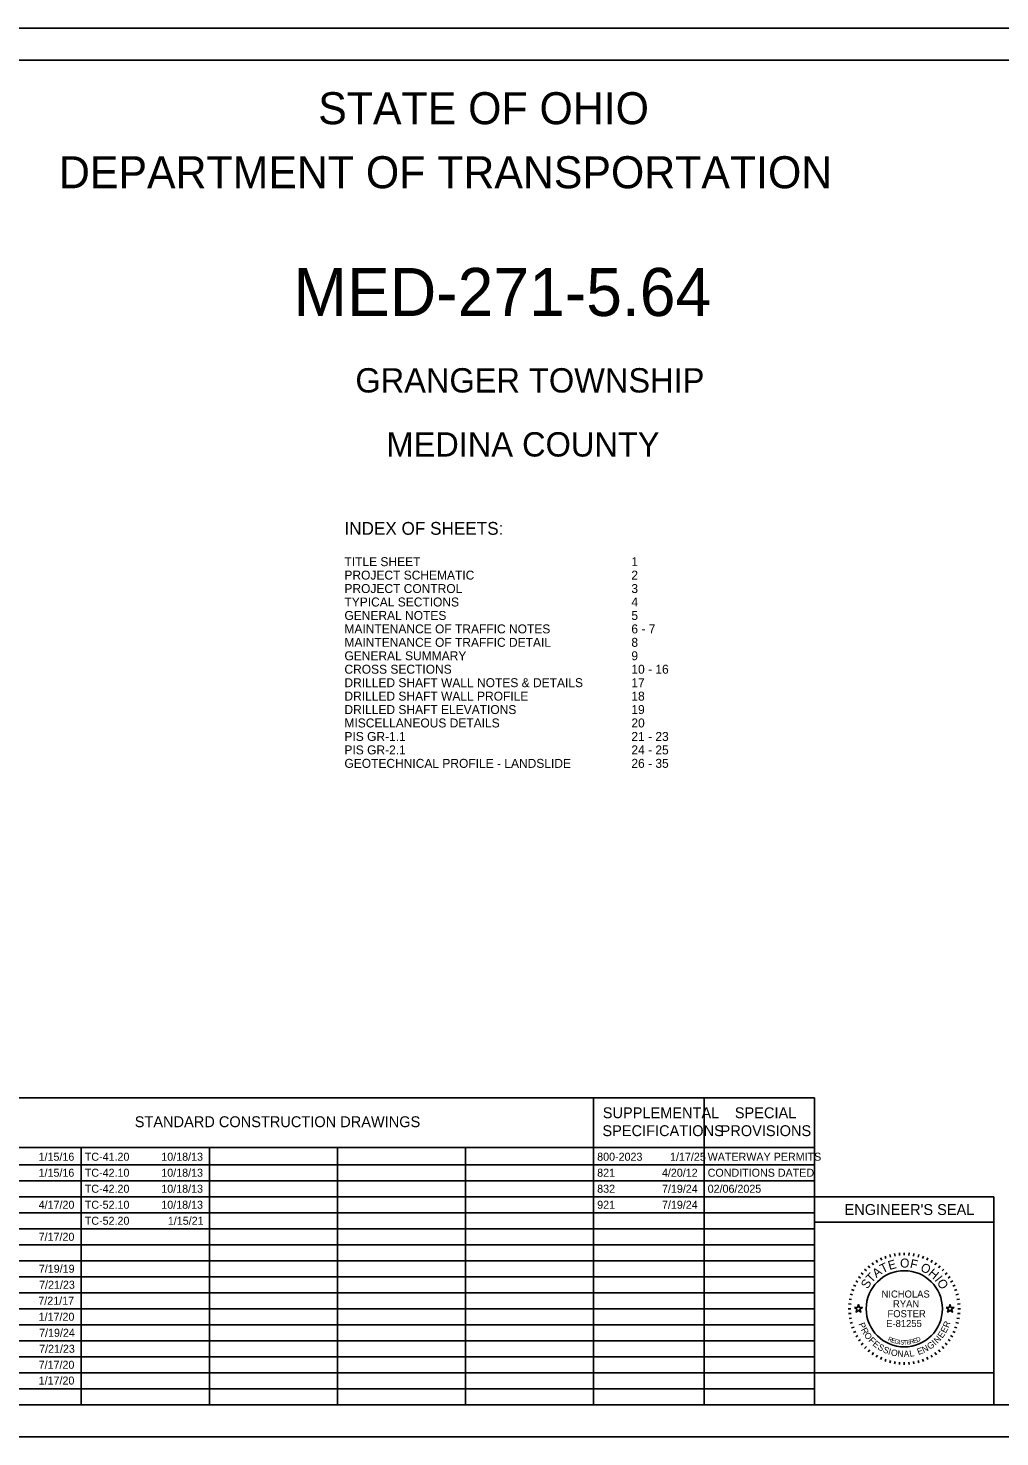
# Model space of a CAD drawing. Extents: x -21.1 to 50.3, y 0 to 22.1.
# Drawn here: x 9.27 to 24.44, y 0 to 22 of the extents above; entities that cross this region are included whole.
import ezdxf

# ---------------------------------------------------------------- set-up
doc = ezdxf.new("R2010")
doc.units = 0
for name, color, linetype in [('Default', 7, 'Continuous'), ('SH_Border', 7, 'Continuous'), ('SH_Cut_Line', 7, 'Continuous'), ('SH_Data', 7, 'Continuous'), ('SH_Text', 7, 'Continuous')]:
    doc.layers.add(name, color=color, linetype=linetype)

msp = doc.modelspace()

# ---------------------------------------------------------------- linework, layer by layer
at = {"layer": 'Default'}
for points in [[(22.168, 2.02), (22.215, 2.02), (22.23, 2.065), (22.244, 2.02), (22.291, 2.02), (22.253, 1.992), (22.268, 1.948), (22.23, 1.975), (22.192, 1.948), (22.206, 1.992)], [(23.598, 2.02), (23.645, 2.02), (23.66, 2.065), (23.674, 2.02), (23.721, 2.02), (23.683, 1.992), (23.698, 1.948), (23.66, 1.975), (23.622, 1.948), (23.636, 1.992)]]:
    msp.add_lwpolyline(points, close=True, dxfattribs=at)
at = {"layer": 'SH_Border'}
msp.add_lwpolyline([(1.5, 21.5), (33.5, 21.5), (33.5, 0.5), (1.5, 0.5)], close=True, dxfattribs=at)
at = {"layer": 'SH_Cut_Line'}
msp.add_lwpolyline([(0, 0), (34, 0), (34, 22), (0, 22)], close=True, dxfattribs=at)
at = {"layer": 'SH_Data'}
for p, q in [((8.095, 5.292), (21.545, 5.292)), ((18.095, 0.5), (18.095, 5.292)), ((19.82, 0.5), (19.82, 5.292)), ((21.545, 0.5), (21.545, 5.292)), ((8.095, 4.521), (21.545, 4.521)), ((10.095, 0.5), (10.095, 4.521)), ((12.095, 0.5), (12.095, 4.521)), ((14.095, 0.5), (14.095, 4.521)), ((16.095, 0.5), (16.095, 4.521)), ((8.095, 4.25), (21.545, 4.25)), ((8.095, 4), (21.545, 4)), ((8.095, 3.75), (21.545, 3.75)), ((21.545, 3.75), (24.345, 3.75)), ((24.345, 3.75), (24.345, 0.5)), ((8.095, 3.5), (21.545, 3.5)), ((21.545, 3.35), (24.345, 3.35)), ((8.095, 3.25), (21.545, 3.25)), ((8.095, 3), (21.545, 3)), ((22.793, 2.862), (22.8, 2.822)), ((22.868, 2.872), (22.872, 2.832)), ((22.945, 2.875), (22.945, 2.835)), ((23.021, 2.872), (23.017, 2.832)), ((23.096, 2.862), (23.09, 2.822)), ((8.095, 2.75), (21.545, 2.75)), ((22.382, 2.67), (22.408, 2.64)), ((22.443, 2.717), (22.466, 2.684)), ((22.507, 2.758), (22.527, 2.723)), ((22.575, 2.793), (22.592, 2.757)), ((22.645, 2.822), (22.659, 2.785)), ((22.718, 2.845), (22.728, 2.807)), ((23.171, 2.845), (23.161, 2.807)), ((23.244, 2.822), (23.23, 2.785)), ((23.314, 2.793), (23.297, 2.757)), ((23.382, 2.758), (23.362, 2.723)), ((23.446, 2.717), (23.423, 2.684)), ((23.507, 2.67), (23.481, 2.64)), ((8.095, 2.5), (21.545, 2.5)), ((22.187, 2.438), (22.221, 2.418)), ((22.228, 2.502), (22.261, 2.479)), ((22.274, 2.562), (22.305, 2.537)), ((22.326, 2.619), (22.354, 2.59)), ((23.563, 2.619), (23.535, 2.59)), ((23.615, 2.562), (23.584, 2.537)), ((23.661, 2.502), (23.629, 2.479)), ((23.702, 2.438), (23.668, 2.418)), ((8.095, 2.25), (21.545, 2.25)), ((22.099, 2.226), (22.138, 2.216)), ((22.122, 2.299), (22.16, 2.286)), ((22.152, 2.37), (22.188, 2.353)), ((23.738, 2.37), (23.701, 2.353)), ((23.767, 2.299), (23.729, 2.286)), ((23.79, 2.226), (23.751, 2.216)), ((8.095, 2), (21.545, 2)), ((22.07, 2), (22.11, 2)), ((22.073, 2.076), (22.113, 2.073)), ((22.083, 2.152), (22.122, 2.145)), ((23.806, 2.152), (23.767, 2.145)), ((23.816, 2.076), (23.776, 2.073)), ((23.82, 2), (23.78, 2)), ((22.073, 1.924), (22.113, 1.927)), ((22.083, 1.848), (22.122, 1.855)), ((22.099, 1.774), (22.138, 1.784)), ((23.79, 1.774), (23.751, 1.784)), ((23.806, 1.848), (23.767, 1.855)), ((23.816, 1.924), (23.776, 1.927)), ((8.095, 1.75), (21.545, 1.75)), ((22.122, 1.701), (22.16, 1.714)), ((22.152, 1.63), (22.188, 1.647)), ((22.187, 1.563), (22.221, 1.583)), ((23.702, 1.563), (23.668, 1.583)), ((23.738, 1.63), (23.701, 1.647)), ((23.767, 1.701), (23.729, 1.714)), ((8.095, 1.5), (21.545, 1.5)), ((22.228, 1.498), (22.261, 1.521)), ((22.274, 1.438), (22.305, 1.463)), ((22.326, 1.381), (22.354, 1.41)), ((22.382, 1.33), (22.408, 1.36)), ((23.507, 1.33), (23.481, 1.36)), ((23.563, 1.381), (23.535, 1.41)), ((23.615, 1.438), (23.584, 1.463)), ((23.661, 1.498), (23.629, 1.521)), ((8.095, 1.25), (21.545, 1.25)), ((22.443, 1.283), (22.466, 1.316)), ((22.507, 1.242), (22.527, 1.277)), ((22.575, 1.207), (22.592, 1.243)), ((22.645, 1.178), (22.659, 1.215)), ((22.718, 1.155), (22.728, 1.193)), ((22.793, 1.138), (22.8, 1.178)), ((22.868, 1.128), (22.872, 1.168)), ((22.945, 1.125), (22.945, 1.165)), ((23.021, 1.128), (23.017, 1.168)), ((23.096, 1.138), (23.09, 1.178)), ((23.171, 1.155), (23.161, 1.193)), ((23.244, 1.178), (23.23, 1.215)), ((23.314, 1.207), (23.297, 1.243)), ((23.382, 1.242), (23.362, 1.277)), ((23.446, 1.283), (23.423, 1.316)), ((8.095, 1), (21.545, 1)), ((8.095, 0.75), (21.545, 0.75))]:
    msp.add_line(p, q, dxfattribs=at)
msp.add_lwpolyline([(21.545, 0.5), (21.545, 1), (24.345, 1), (24.345, 0.5)], close=True, dxfattribs=at)
msp.add_circle((22.945, 2), 0.595, dxfattribs=at)

# ---------------------------------------------------------------- texts
at = {"layer": 'Default'}
for s, p in [('1/15/16', (9.429, 4.312)), ('TC-41.20', (10.15, 4.312)), ('10/18/13', (11.345, 4.312)), ('800-2023', (18.15, 4.312)), ('1/17/25', (19.288, 4.312)), ('WATERWAY PERMITS', (19.875, 4.312)), ('1/15/16', (9.429, 4.062)), ('TC-42.10', (10.15, 4.062)), ('10/18/13', (11.345, 4.062)), ('821', (18.15, 4.062)), ('4/20/12', (19.161, 4.062)), ('CONDITIONS DATED', (19.875, 4.062)), ('TC-42.20', (10.15, 3.812)), ('10/18/13', (11.345, 3.812)), ('832', (18.15, 3.812)), ('7/19/24', (19.162, 3.812)), ('02/06/2025', (19.875, 3.812)), ('4/17/20', (9.43, 3.562)), ('TC-52.10', (10.15, 3.562)), ('10/18/13', (11.345, 3.562)), ('921', (18.15, 3.562)), ('7/19/24', (19.162, 3.562)), ('TC-52.20', (10.15, 3.312)), ('1/15/21', (11.447, 3.312)), ('7/17/20', (9.43, 3.062)), ('7/19/19', (9.433, 2.563)), ('7/21/23', (9.437, 2.313)), ('7/21/17', (9.425, 2.063)), ('1/17/20', (9.43, 1.813)), ('7/19/24', (9.437, 1.563)), ('7/21/23', (9.437, 1.313)), ('7/17/20', (9.43, 1.063)), ('1/17/20', (9.43, 0.816))]:
    msp.add_text(s, height=0.125, dxfattribs=at).set_placement(p)
at = {"layer": 'SH_Data'}
for s, height, p in [("ENGINEER'S SEAL", 0.17, (22.012, 3.465)), ('NICHOLAS', 0.11, (22.59, 2.175)), ('FOSTER', 0.11, (22.683, 1.868)), ('RYAN', 0.11, (22.769, 2.022)), ('E-81255', 0.11, (22.662, 1.715))]:
    msp.add_text(s, height=height, dxfattribs=at).set_placement(p)
for s, height, rotation, p in [('T', 0.14, 25.7167, (22.606, 2.552)), ('E', 0.14, 15.7571, (22.713, 2.604)), ('O', 0.14, 359.7812, (22.879, 2.644)), ('F', 0.14, 347.4362, (23.026, 2.642)), ('O', 0.14, 332.2586, (23.184, 2.602)), ('S', 0.14, 57.1924, (22.373, 2.301)), ('T', 0.14, 46.4344, (22.433, 2.396)), ('A', 0.14, 36.4747, (22.508, 2.478)), ('H', 0.14, 319.9136, (23.308, 2.536)), ('I', 0.14, 308.367, (23.411, 2.448)), ('O', 0.14, 303.1491, (23.447, 2.409)), ('P', 0.1, 291.494, (22.227, 1.762)), ('R', 0.1, 69.2322, (23.636, 1.695)), ('R', 0.1, 298.7311, (22.264, 1.672)), ('O', 0.1, 306.4666, (22.31, 1.588)), ('F', 0.1, 314.7068, (22.379, 1.498)), ('R', 0.07, 334.487, (22.682, 1.505)), ('E', 0.07, 341.04, (22.735, 1.48)), ('E', 0.07, 17.6836, (23.094, 1.46)), ('D', 0.07, 23.3052, (23.146, 1.477)), ('N', 0.1, 47.0224, (23.465, 1.451)), ('E', 0.1, 54.758, (23.538, 1.531)), ('E', 0.1, 61.9951, (23.592, 1.61)), ('E', 0.1, 321.4393, (22.442, 1.435)), ('S', 0.1, 328.6764, (22.519, 1.375)), ('S', 0.1, 335.9134, (22.601, 1.327)), ('I', 0.1, 343.1505, (22.685, 1.29)), ('O', 0.1, 346.8859, (22.728, 1.275)), ('G', 0.07, 347.4752, (22.786, 1.462)), ('N', 0.1, 355.1261, (22.833, 1.252)), ('I', 0.07, 353.7858, (22.854, 1.447)), ('S', 0.07, 356.8926, (22.88, 1.443)), ('T', 0.07, 3.0061, (22.93, 1.439)), ('A', 0.1, 2.8617, (22.937, 1.244)), ('E', 0.07, 6.0117, (22.983, 1.441)), ('L', 0.1, 10.0987, (23.034, 1.249)), ('R', 0.07, 11.9184, (23.037, 1.447)), ('E', 0.1, 20.0742, (23.166, 1.277)), ('N', 0.1, 27.3113, (23.249, 1.308)), ('G', 0.1, 35.0469, (23.343, 1.357)), ('I', 0.1, 43.287, (23.431, 1.421))]:
    msp.add_text(s, height=height, rotation=rotation, dxfattribs=at).set_placement(p)
at = {"layer": 'SH_Text'}
for s, height, p in [('STATE OF OHIO', 0.5, (13.795, 20.5)), ('DEPARTMENT OF TRANSPORTATION', 0.5, (9.747, 19.5)), ('MED-271-5.64', 0.75, (13.409, 17.505)), ('GRANGER TOWNSHIP', 0.38, (14.375, 16.31)), ('MEDINA COUNTY', 0.38, (14.86, 15.31)), ('INDEX OF SHEETS:', 0.2, (14.204, 14.088)), ('TITLE SHEET', 0.14, (14.204, 13.598)), ('1', 0.14, (18.684, 13.598)), ('PROJECT SCHEMATIC', 0.14, (14.204, 13.388)), ('2', 0.14, (18.684, 13.388)), ('PROJECT CONTROL', 0.14, (14.204, 13.178)), ('3 ', 0.14, (18.684, 13.178)), ('TYPICAL SECTIONS', 0.14, (14.204, 12.968)), ('4', 0.14, (18.684, 12.968)), ('GENERAL NOTES', 0.14, (14.204, 12.758)), ('5', 0.14, (18.684, 12.758)), ('MAINTENANCE OF TRAFFIC NOTES', 0.14, (14.204, 12.548)), ('6 - 7', 0.14, (18.684, 12.548)), ('MAINTENANCE OF TRAFFIC DETAIL', 0.14, (14.204, 12.338)), ('8', 0.14, (18.684, 12.338)), ('GENERAL SUMMARY', 0.14, (14.204, 12.128)), ('9', 0.14, (18.684, 12.128)), ('CROSS SECTIONS', 0.14, (14.204, 11.918)), ('10 - 16', 0.14, (18.684, 11.918)), ('DRILLED SHAFT WALL NOTES & DETAILS', 0.14, (14.204, 11.708)), ('17', 0.14, (18.684, 11.708)), ('DRILLED SHAFT WALL PROFILE', 0.14, (14.204, 11.498)), ('18', 0.14, (18.684, 11.498)), ('DRILLED SHAFT ELEVATIONS', 0.14, (14.204, 11.288)), ('MISCELLANEOUS DETAILS', 0.14, (14.204, 11.079)), ('20', 0.14, (18.684, 11.079)), ('19', 0.14, (18.684, 11.288)), ('PIS GR-1.1', 0.14, (14.204, 10.868)), ('21 - 23', 0.14, (18.684, 10.868)), ('PIS GR-2.1', 0.14, (14.204, 10.658)), ('24 - 25', 0.14, (18.684, 10.658)), ('GEOTECHNICAL PROFILE - LANDSLIDE', 0.14, (14.204, 10.448)), ('26 - 35', 0.14, (18.684, 10.448)), ('SUPPLEMENTAL', 0.17, (18.237, 4.976)), ('SPECIAL', 0.17, (20.299, 4.976)), ('STANDARD CONSTRUCTION DRAWINGS', 0.17, (10.93, 4.836)), ('SPECIFICATIONS', 0.17, (18.232, 4.696)), ('PROVISIONS', 0.17, (20.077, 4.696))]:
    msp.add_text(s, height=height, dxfattribs=at).set_placement(p)

doc.saveas('drawing.dxf')
